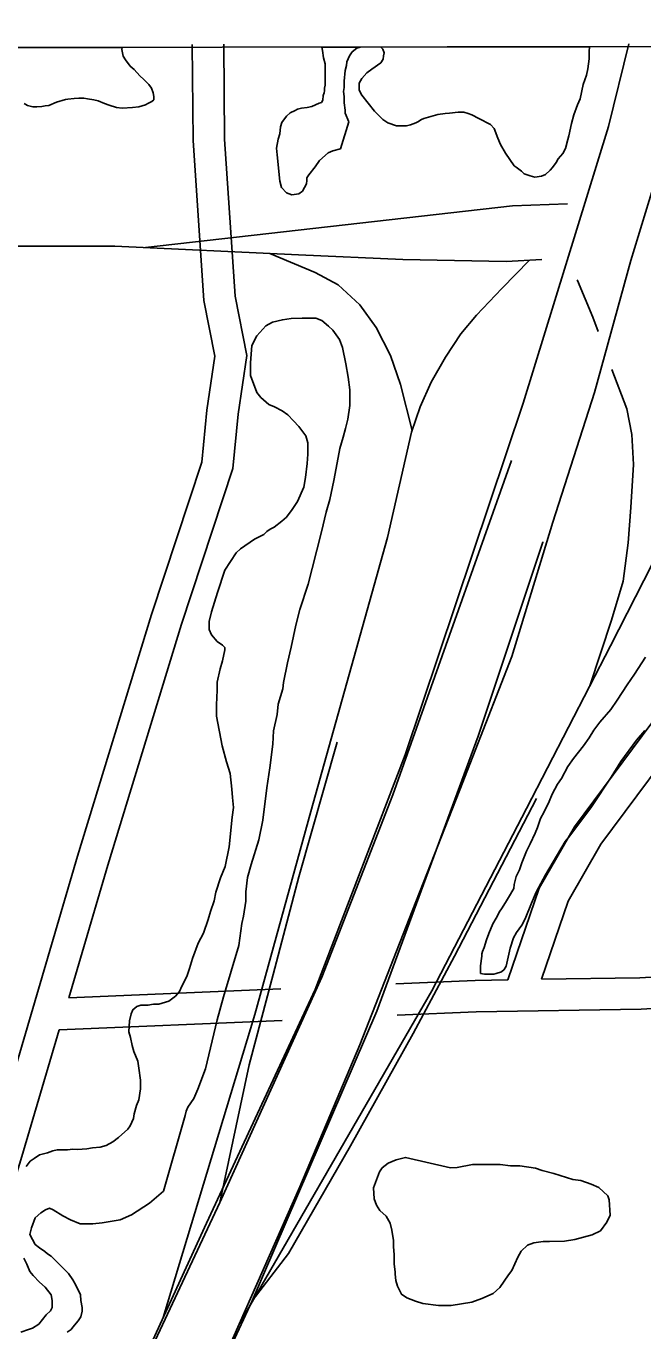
# Model space of a CAD drawing. Extents: x 3313447 to 3351316, y 703786 to 729172.
# Drawn here: x 3335065 to 3335651, y 726156 to 727397 of the extents above; entities that cross this region are included whole.
import ezdxf

# ---------------------------------------------------------------- set-up
doc = ezdxf.new("R2010")
doc.units = 0
for name, color, linetype in [('V-BRDG-OTLN', 7, 'Continuous'), ('V-GRID-FRAM', 7, 'Continuous'), ('V-ROAD-CNTR', 7, 'Continuous'), ('V-SITE-VEGE', 7, 'Continuous')]:
    doc.layers.add(name, color=color, linetype=linetype)

msp = doc.modelspace()

# ---------------------------------------------------------------- linework, layer by layer
at = {"layer": 'V-BRDG-OTLN'}
for points in [[(3334391.2, 724765.3), (3334443.2, 724842.8), (3334584, 725058.5), (3334689.7, 725228.3), (3334771.3, 725359.2), (3334783.9, 725381), (3334914, 725605.6), (3335034.2, 725830.4), (3335123.1, 726010.5), (3335248.7, 726278.5), (3335345.7, 726492.6), (3335413.1, 726666.1), (3335525.9, 726983.7)], [(3334443.1, 724746.5), (3334535.2, 724882.1), (3334694, 725123.2), (3334790.6, 725273.7), (3334874.7, 725411.3), (3334980.1, 725593.2), (3335034.1, 725693.2), (3335154.9, 725916.8), (3335279.6, 726185), (3335398, 726460.2), (3335494.3, 726721.9), (3335555.7, 726906.3), (3335555.8, 726906.4)], [(3335360.4, 726716), (3335323.8, 726588.1), (3335299.3, 726495.3), (3335276.6, 726409.4), (3335248.7, 726278.5)], [(3335549.9, 726662.4), (3335471.8, 726512.5), (3335432.6, 726439), (3335372.9, 726332.4), (3335313.9, 726230), (3335279.6, 726185)]]:
    msp.add_lwpolyline(points, dxfattribs=at)
at = {"layer": 'V-GRID-FRAM'}
msp.add_lwpolyline([(3317576.9, 727351), (3317595.4, 709166), (3349105.8, 709211.8), (3349071.4, 727396.8), (3317576.9, 727351)], dxfattribs=at)
at = {"layer": 'V-ROAD-CNTR'}
for points in [[(3334270.2, 724480.2), (3334397.3, 724674.6), (3334572.4, 724938.2), (3334714.1, 725154), (3334821.5, 725326), (3334934.4, 725506.7), (3335012.6, 725637.4), (3335088.9, 725778.4), (3335165.1, 725939.3), (3335226.3, 726070.3), (3335324.8, 726293.3), (3335381.7, 726428.2), (3335431.7, 726555.5), (3335476.9, 726670.6), (3335526.2, 726797.5), (3335565.3, 726925.3), (3335605, 727048.4), (3335639.6, 727174), (3335677.9, 727299.6), (3335699, 727380.2)], [(3335637.6, 727380.1), (3335618.1, 727301.3), (3335537.2, 727038.4), (3335424.8, 726703.9), (3335339.3, 726480.8), (3335235.9, 726258.8), (3335104.1, 725971.4), (3334940.1, 725656.1), (3334798.6, 725415.7), (3334601.8, 725093.5), (3334468.9, 724888.6), (3334301.2, 724636.4)], [(3335222.5, 727379.4), (3335223.3, 727288.1), (3335233.5, 727136.1), (3335244.1, 727083), (3335236.3, 727031.7), (3335231.5, 726982.4), (3335183.8, 726837.4), (3335113.5, 726607.8), (3335031.8, 726330.9), (3334994, 726208.2)], [(3335252.5, 727379.7), (3335253.3, 727289.3), (3335263.3, 727140), (3335274.5, 727083.8), (3335266.1, 727028), (3335261, 726976.2), (3335212.4, 726828.3), (3335142.2, 726599.1), (3335105, 726472.9)], [(3335579.3, 727227.9), (3335527.1, 727225.8), (3335177.9, 727186.2)], [(3335966.1, 727196.1), (3335940.4, 727190.6), (3335911.2, 727183.2), (3335883.2, 727173.5), (3335861.3, 727163.6), (3335841, 727152.6), (3335819.9, 727139.3), (3335791.2, 727117.3), (3335776.7, 727100), (3335758.1, 727074.1), (3335739.1, 727040.5), (3335620.2, 726807.7), (3335540.4, 726653), (3335450.4, 726479.5), (3335267.6, 726163.7)], [(3332315.1, 727077.8), (3332479.3, 727079.7), (3333055.1, 727106.8), (3333502.3, 727126.3), (3334154, 727149), (3334542.3, 727166.3), (3335042.6, 727187.6), (3335148.9, 727187.5), (3335323.4, 727179.3), (3335422.6, 727175), (3335521.1, 727173.1), (3335554.8, 727174.8)], [(3335296.4, 727180.6), (3335339.4, 727162.7), (3335361.2, 727150.8), (3335381.9, 727131.7), (3335397.5, 727110.4), (3335411, 727083.5), (3335420.5, 727056), (3335431.7, 727012.3)], [(3335543.2, 727174.4), (3335516.8, 727147.2), (3335492.8, 727121.9), (3335478, 727104.4), (3335463.3, 727082.1), (3335449.5, 727058.3), (3335439.3, 727034.9), (3335431.1, 727010.7), (3335408, 726910.5), (3335335.3, 726650.1), (3335282, 726457.2), (3335194.8, 726169.2)], [(3335588.6, 727155.6), (3335588.9, 727155), (3335603.3, 727120.2), (3335608.3, 727106.5)], [(3335621.5, 727070.5), (3335635.6, 727033.1), (3335640.4, 727008.5), (3335641.9, 726980), (3335639.4, 726939), (3335637.1, 726905.6), (3335632.1, 726869.1), (3335621, 726831.9), (3335600.6, 726769.7)], [(3335522.5, 726490.1), (3335552.3, 726577.3), (3335586, 726635.5), (3335677.8, 726759.1), (3335715.3, 726817), (3335739.9, 726840.8), (3335765.3, 726858), (3335796.2, 726865.1), (3335847.6, 726868.1), (3336119.4, 726875.9), (3336230.9, 726872.9), (3336310.2, 726878.8)], [(3335554.4, 726490.6), (3335579.8, 726564.9), (3335611.1, 726619), (3335702.5, 726742), (3335738.6, 726797.9), (3335758.8, 726817.4), (3335777.5, 726830), (3335800.5, 726835.3), (3335848.9, 726838.1), (3336119.4, 726845.9), (3336231.6, 726842.9), (3336300.9, 726848)], [(3335554.4, 726490.6), (3335648.1, 726492.1), (3335864.9, 726504.8)], [(3335105, 726472.9), (3335306.8, 726481.6)], [(3335416.1, 726486.3), (3335491.4, 726489.6), (3335522.5, 726490.1)], [(3335417.4, 726456.4), (3335492.3, 726459.6), (3335649.2, 726462.1), (3335866.7, 726474.9)], [(3335096, 726442.5), (3335308, 726451.6)], [(3335096, 726442.5), (3335060.5, 726322.2), (3334995.7, 726111.5)]]:
    msp.add_lwpolyline(points, dxfattribs=at)
at = {"layer": 'V-SITE-VEGE'}
for p, q in [((3334984.8, 727376.3), (3335155.7, 727376.6)), ((3335155.7, 727376.6), (3335155.5, 727374.7)), ((3335155.5, 727374.7), (3335156.9, 727368.1)), ((3335346.2, 727373.7), (3335345.6, 727376.9)), ((3335345.6, 727376.9), (3335382, 727376.9)), ((3335378.9, 727375.7), (3335374.4, 727372.2)), ((3335382, 727376.9), (3335378.9, 727375.7)), ((3335401.7, 727376.9), (3335600.1, 727377.2)), ((3335403.6, 727374.9), (3335401.7, 727376.9)), ((3335405, 727371.4), (3335403.6, 727374.9)), ((3335600.1, 727377.2), (3335599.8, 727372.8)), ((3335156.9, 727368.1), (3335159, 727364.6)), ((3335159, 727364.6), (3335163.5, 727358.7)), ((3335347.2, 727366.7), (3335346.2, 727373.7)), ((3335348.9, 727360.8), (3335347.2, 727366.7)), ((3335369.5, 727362.8), (3335369.1, 727359.3)), ((3335371.9, 727368.7), (3335369.5, 727362.8)), ((3335374.4, 727372.2), (3335371.9, 727368.7)), ((3335393.1, 727355.8), (3335401.8, 727362)), ((3335401.8, 727362), (3335403.9, 727365.5)), ((3335403.9, 727365.5), (3335404.3, 727368.6)), ((3335404.3, 727368.6), (3335405, 727371.4)), ((3335599.8, 727365.8), (3335598.7, 727356.1)), ((3335599.8, 727372.8), (3335599.8, 727365.8)), ((3335163.5, 727358.7), (3335167.3, 727355.5)), ((3335167.3, 727355.5), (3335172.8, 727349.6)), ((3335172.8, 727349.6), (3335176.6, 727346.1)), ((3335348.9, 727340.6), (3335348.9, 727360.8)), ((3335368, 727354.5), (3335367, 727344.4)), ((3335369.1, 727359.3), (3335368, 727354.5)), ((3335383.7, 727347.1), (3335388.6, 727352.3)), ((3335388.6, 727352.3), (3335393.1, 727355.8)), ((3335597.3, 727350.2), (3335594.2, 727341.2)), ((3335598.7, 727356.1), (3335597.3, 727350.2)), ((3335176.6, 727346.1), (3335181.2, 727341.2)), ((3335181.2, 727341.2), (3335183.6, 727337.7)), ((3335183.6, 727337.7), (3335185.3, 727333.5)), ((3335348.1, 727335.4), (3335348.2, 727337.8)), ((3335348.2, 727337.8), (3335348.9, 727340.6)), ((3335366.9, 727338.5), (3335366.2, 727334.6)), ((3335367, 727344.4), (3335366.9, 727338.5)), ((3335381.2, 727342.6), (3335383.7, 727347.1)), ((3335381.2, 727336), (3335381.2, 727342.6)), ((3335594.2, 727341.2), (3335591.3, 727327.6)), ((3335093.4, 727324.4), (3335086.1, 727321.3)), ((3335102.1, 727326.9), (3335093.4, 727324.4)), ((3335104.2, 727327.2), (3335102.1, 727326.9)), ((3335110.1, 727327.9), (3335104.2, 727327.2)), ((3335114.7, 727328.2), (3335110.1, 727327.9)), ((3335119.5, 727328.2), (3335114.7, 727328.2)), ((3335123, 727327.8), (3335119.5, 727328.2)), ((3335128.9, 727326.8), (3335123, 727327.8)), ((3335133.1, 727325.7), (3335128.9, 727326.8)), ((3335139, 727323.2), (3335133.1, 727325.7)), ((3335184.2, 727325.2), (3335180.4, 727323.1)), ((3335186, 727326.6), (3335184.2, 727325.2)), ((3335185.3, 727333.5), (3335186, 727330)), ((3335186, 727330), (3335186, 727326.6)), ((3335343.2, 727323.6), (3335345.3, 727324.3)), ((3335345.3, 727324.3), (3335346.7, 727326.4)), ((3335346.7, 727326.4), (3335347.1, 727330.9)), ((3335347.1, 727330.9), (3335347.8, 727333.3)), ((3335347.8, 727333.3), (3335348.1, 727335.4)), ((3335366.2, 727334.6), (3335366.9, 727329.8)), ((3335366.9, 727329.8), (3335366.9, 727323.9)), ((3335383.6, 727331.1), (3335381.2, 727336)), ((3335395.7, 727315.8), (3335383.6, 727331.1)), ((3335591.3, 727327.6), (3335588.9, 727322)), ((3335065.9, 727321.4), (3335062.8, 727323.2)), ((3335070.8, 727320), (3335065.9, 727321.4)), ((3335074.6, 727320), (3335070.8, 727320)), ((3335079.5, 727320.3), (3335074.6, 727320)), ((3335082.6, 727321), (3335079.5, 727320.3)), ((3335086.1, 727321.3), (3335082.6, 727321)), ((3335143.5, 727321.8), (3335139, 727323.2)), ((3335150.5, 727319.4), (3335143.5, 727321.8)), ((3335155.7, 727318.7), (3335150.5, 727319.4)), ((3335165.8, 727319.3), (3335155.7, 727318.7)), ((3335171.7, 727320), (3335165.8, 727319.3)), ((3335178, 727322.1), (3335171.7, 727320)), ((3335180.4, 727323.1), (3335178, 727322.1)), ((3335312.2, 727311.2), (3335315.7, 727314.3)), ((3335315.7, 727314.3), (3335320.2, 727316.7)), ((3335320.2, 727316.7), (3335322.7, 727317.7)), ((3335322.7, 727317.7), (3335326.5, 727318.8)), ((3335326.5, 727318.8), (3335331.7, 727319.5)), ((3335331.7, 727319.5), (3335336.3, 727320.5)), ((3335336.3, 727320.5), (3335343.2, 727323.6)), ((3335366.9, 727323.9), (3335367.9, 727316.9)), ((3335367.9, 727316.9), (3335367.9, 727314.1)), ((3335367.9, 727314.1), (3335371.4, 727305.7)), ((3335403.7, 727308.1), (3335395.7, 727315.8)), ((3335455.9, 727312.8), (3335451.4, 727311.4)), ((3335462.9, 727313.8), (3335455.9, 727312.8)), ((3335467.1, 727314.1), (3335462.9, 727313.8)), ((3335475.4, 727315.1), (3335467.1, 727314.1)), ((3335480.6, 727315.1), (3335475.4, 727315.1)), ((3335484.8, 727313.7), (3335480.6, 727315.1)), ((3335488.3, 727312.3), (3335484.8, 727313.7)), ((3335494.9, 727309.1), (3335488.3, 727312.3)), ((3335585.4, 727312.3), (3335583.2, 727304.3)), ((3335588.9, 727322), (3335585.4, 727312.3)), ((3335305.9, 727294.5), (3335306.3, 727301.1)), ((3335306.3, 727301.1), (3335307.7, 727305.3)), ((3335307.7, 727305.3), (3335312.2, 727311.2)), ((3335371.4, 727305.7), (3335363.6, 727280)), ((3335408.6, 727304.9), (3335403.7, 727308.1)), ((3335416.6, 727302.1), (3335408.6, 727304.9)), ((3335426.3, 727302.1), (3335416.6, 727302.1)), ((3335430.1, 727303.1), (3335426.3, 727302.1)), ((3335435, 727304.8), (3335430.1, 727303.1)), ((3335437.1, 727305.9), (3335435, 727304.8)), ((3335440.3, 727307.9), (3335437.1, 727305.9)), ((3335442.7, 727309), (3335440.3, 727307.9)), ((3335451.4, 727311.4), (3335442.7, 727309)), ((3335506, 727303.2), (3335494.9, 727309.1)), ((3335509.5, 727299.4), (3335506, 727303.2)), ((3335512.9, 727290.3), (3335509.5, 727299.4)), ((3335583.2, 727304.3), (3335580.4, 727292.5)), ((3335302.7, 727280.9), (3335304.1, 727289.3)), ((3335304.1, 727289.3), (3335305.9, 727294.5)), ((3335515.7, 727284.4), (3335512.9, 727290.3)), ((3335579.7, 727289), (3335577.3, 727280.3)), ((3335580.4, 727292.5), (3335579.7, 727289)), ((3335303.1, 727274.3), (3335302.7, 727280.9)), ((3335351.8, 727276.2), (3335343.4, 727269)), ((3335356.3, 727278.3), (3335351.8, 727276.2)), ((3335363.6, 727280), (3335356.3, 727278.3)), ((3335520.2, 727276), (3335515.7, 727284.4)), ((3335528.5, 727264.1), (3335520.2, 727276)), ((3335574.8, 727275.8), (3335570.3, 727270.6)), ((3335577.3, 727280.3), (3335574.8, 727275.8)), ((3335305.8, 727249.3), (3335303.1, 727274.3)), ((3335339.2, 727263.1), (3335333.3, 727255.4)), ((3335343.4, 727269), (3335339.2, 727263.1)), ((3335530.6, 727262.7), (3335528.5, 727264.1)), ((3335535.4, 727258.9), (3335530.6, 727262.7)), ((3335565, 727262.3), (3335562.9, 727259.9)), ((3335568.5, 727267.1), (3335565, 727262.3)), ((3335570.3, 727270.6), (3335568.5, 727267.1)), ((3335331.5, 727249.9), (3335331.1, 727246.7)), ((3335333.3, 727255.4), (3335331.5, 727252.6)), ((3335331.5, 727252.6), (3335331.5, 727249.9)), ((3335538.2, 727256.5), (3335535.4, 727258.9)), ((3335543.8, 727254.4), (3335538.2, 727256.5)), ((3335548.3, 727253.3), (3335543.8, 727254.4)), ((3335554.5, 727254), (3335548.3, 727253.3)), ((3335558.4, 727255.7), (3335554.5, 727254)), ((3335562.9, 727259.9), (3335558.4, 727255.7)), ((3335307.5, 727243.3), (3335305.8, 727249.3)), ((3335312, 727238.4), (3335307.5, 727243.3)), ((3335317.2, 727236.3), (3335312, 727238.4)), ((3335323.8, 727237.4), (3335317.2, 727236.3)), ((3335327.3, 727239.8), (3335323.8, 727237.4)), ((3335331.1, 727246.7), (3335327.3, 727239.8))]:
    msp.add_line(p, q, dxfattribs=at)
for points in [[(3335279.1, 727093.1), (3335284, 727102.4), (3335292.3, 727111.7), (3335298.9, 727115.5), (3335308.2, 727117.7), (3335316.5, 727118.8), (3335326.9, 727119.3), (3335340.1, 727119.2), (3335345.6, 727117), (3335352.1, 727111.5), (3335356, 727107.6), (3335362.5, 727098.8), (3335365.2, 727091.2), (3335368.5, 727075.8), (3335370.6, 727063.1), (3335372.2, 727051), (3335372.2, 727036.2), (3335370.5, 727023.1), (3335368.3, 727014.3), (3335366, 727006.1), (3335362.7, 726995.1), (3335359.3, 726976.4), (3335357.1, 726964.9), (3335353.2, 726946.8), (3335349.9, 726934.7), (3335345.4, 726916.1), (3335336.5, 726881), (3335332.6, 726866.2), (3335324.8, 726842.1), (3335321, 726827.2), (3335316.5, 726806.4), (3335313.1, 726791.6), (3335309.2, 726772.9), (3335308.7, 726766.9), (3335304.2, 726752.1), (3335303.1, 726742.2), (3335299.8, 726726.9), (3335299.2, 726714.2), (3335296.3, 726691.7), (3335293.5, 726672.5), (3335289.6, 726641.8), (3335285.7, 726623.1), (3335278.5, 726599.6), (3335275.1, 726587.5), (3335273.4, 726573.8), (3335273.4, 726565), (3335271.1, 726550.7), (3335269.5, 726543.6), (3335266.7, 726522.8), (3335252.2, 726473.9), (3335246.1, 726452), (3335235, 726405.4), (3335227.8, 726386.2), (3335223.9, 726377.4), (3335218.4, 726369.2), (3335216.7, 726365.4), (3335215.6, 726361), (3335195, 726289.1)], [(3335084.8, 726325.7), (3335089.8, 726327.4), (3335094.2, 726328.5), (3335104, 726328.4), (3335109, 726329), (3335113.4, 726328.9), (3335122.2, 726329.5), (3335127.7, 726330.5), (3335134.8, 726331.1), (3335140.8, 726332.7), (3335146.9, 726336), (3335152.4, 726340.3), (3335161.2, 726348), (3335163.4, 726351.3), (3335166.7, 726358.4), (3335167.3, 726362.8), (3335169.5, 726370.5), (3335171.7, 726376), (3335173.4, 726386.4), (3335173.4, 726394.6), (3335171.8, 726406.1), (3335170.8, 726412.7), (3335167, 726422.1), (3335165.3, 726427.6), (3335163.7, 726435.3), (3335162.1, 726440.8), (3335162.7, 726451.2), (3335164.3, 726457.8), (3335166, 726461.6), (3335169.8, 726464.9), (3335173.7, 726466), (3335180.3, 726466), (3335185.8, 726467), (3335190.7, 726467), (3335200.1, 726469.7), (3335206.7, 726474.7), (3335210.5, 726479), (3335212.7, 726484), (3335217.2, 726493.3), (3335219.9, 726501), (3335222.7, 726510.3), (3335228.2, 726525.1), (3335233.2, 726534.4), (3335237.7, 726547.6), (3335239.9, 726555.2), (3335243.2, 726565.1), (3335244.9, 726573.3), (3335249.3, 726587), (3335253.7, 726598), (3335257.6, 726616.7), (3335260.5, 726644.6), (3335261.6, 726654), (3335260.6, 726663.3), (3335260, 726671.5), (3335258.4, 726686.4), (3335255.2, 726697.4), (3335250.8, 726712.7), (3335245.5, 726740.8), (3335245.5, 726751.7), (3335246.1, 726765.5), (3335246.1, 726773.2), (3335248.9, 726785.8), (3335251.1, 726793.4), (3335253.4, 726803.9), (3335253.4, 726806.1), (3335251.2, 726808.3), (3335246.2, 726811.6), (3335240.8, 726818.2), (3335238.6, 726823.1), (3335238.6, 726830.8), (3335240.9, 726840.1), (3335246.4, 726858.2), (3335253.6, 726879.6), (3335264.1, 726896.1), (3335268.5, 726899.9), (3335281.7, 726909.2), (3335290.5, 726913.5), (3335293.3, 726916.3), (3335296.6, 726918.5), (3335300.4, 726920.6), (3335307.6, 726926.1), (3335312, 726929.9), (3335317.5, 726937.1), (3335322.5, 726944.7), (3335328.5, 726958.4), (3335330.2, 726967.8), (3335331.9, 726980.9), (3335332.5, 726989.7), (3335332.5, 727000.7), (3335330.4, 727007.3), (3335323.8, 727016.1), (3335318.9, 727021.6), (3335313.4, 727027.1), (3335307.9, 727031), (3335300.8, 727034.8), (3335295.3, 727037), (3335287.7, 727043.7), (3335283.8, 727048.6), (3335277.9, 727064.5), (3335277.9, 727076.6), (3335279.1, 727093.1)], [(3335652.7, 726727.3), (3335645, 726718), (3335630.1, 726697.7), (3335620.7, 726682.9), (3335602, 726654.5), (3335593.7, 726643.5), (3335581.6, 726627.1), (3335577.2, 726621.6), (3335565.6, 726602.4), (3335558.4, 726589.8), (3335549.6, 726573.4), (3335545.1, 726563), (3335539, 726548.2), (3335535.7, 726542.1), (3335530.8, 726535), (3335528, 726530.1), (3335524.7, 726520.2), (3335520.8, 726503.2), (3335519.1, 726499.9), (3335516.4, 726497.7), (3335511.4, 726496.1), (3335509.2, 726495.6), (3335500.4, 726495.6), (3335496.6, 726496.2), (3335496.6, 726503.3), (3335497.7, 726512.6), (3335497.8, 726514.8), (3335498.3, 726517), (3335500, 726520.9), (3335502.2, 726528), (3335504.4, 726534), (3335508.3, 726543.3), (3335511.6, 726548.8), (3335514.9, 726555.4), (3335516.6, 726557.6), (3335520.4, 726563.6), (3335523.2, 726568.5), (3335528.2, 726576.8), (3335528.7, 726580.6), (3335530.4, 726588.3), (3335533.7, 726594.8), (3335535.9, 726601.4), (3335540.4, 726612.4), (3335543.7, 726619.5), (3335548.6, 726629.4), (3335550.9, 726634.9), (3335553.6, 726643.6), (3335557, 726649.7), (3335561.9, 726659.5), (3335564.7, 726666.7), (3335569.7, 726676), (3335573.5, 726681.5), (3335579.6, 726693), (3335585.1, 726700.6), (3335594.5, 726712.7), (3335600, 726720.3), (3335604.4, 726727.5), (3335609.9, 726735.1), (3335620.4, 726747.2), (3335626.5, 726755.9), (3335635.9, 726770.7), (3335643, 726780.6), (3335653.5, 726797)], [(3335064.5, 726312.6), (3335068.3, 726317.6), (3335072.2, 726320.3), (3335077.1, 726323.6), (3335084.8, 726325.7)], [(3335195, 726289.1), (3335181.8, 726277.7), (3335164.8, 726266.7), (3335153.8, 726261.8), (3335136.7, 726259.1), (3335128, 726258.1), (3335115.9, 726258.1), (3335106.6, 726262), (3335099.4, 726265.9), (3335090.1, 726271.4), (3335086.8, 726273), (3335083, 726271.4), (3335078.6, 726268.7), (3335073.1, 726263.8), (3335069.8, 726254.4), (3335068.1, 726247.9), (3335073, 726238.5), (3335077.4, 726235.2), (3335082.3, 726231.9), (3335085, 726229.7), (3335088.3, 726227.5), (3335104.7, 726210.9), (3335109.1, 726204.9), (3335111.8, 726199.9), (3335116.2, 726190.6), (3335116.7, 726185.1), (3335117.8, 726178.5), (3335117.8, 726175.2), (3335116.7, 726169.7), (3335113.9, 726165.9), (3335109, 726159.9), (3335107.3, 726157.7), (3335103.5, 726155)], [(3335059.5, 726155.1), (3335066.7, 726157.8), (3335070.5, 726158.9), (3335076.6, 726162.7), (3335083.7, 726171.5), (3335087.6, 726175.3), (3335089.3, 726178.6), (3335089.3, 726185.2), (3335088.2, 726190.7), (3335082.7, 726197.8), (3335077.3, 726202.8), (3335071.2, 726208.9), (3335068, 726212.7), (3335065.2, 726219.9), (3335062.5, 726225.4)]]:
    msp.add_lwpolyline(points, dxfattribs=at)
msp.add_lwpolyline([(3335468, 726311.3), (3335474.5, 726311.8), (3335488.8, 726314.5), (3335515.2, 726314.4), (3335525.1, 726313.3), (3335533.8, 726313.2), (3335548.7, 726311), (3335555.2, 726308.8), (3335566.2, 726306), (3335584.3, 726300.4), (3335592, 726299.3), (3335601.9, 726296), (3335609, 726292.7), (3335617.7, 726284.9), (3335618.8, 726281.1), (3335619.9, 726266.3), (3335616.6, 726259.7), (3335610.5, 726251.5), (3335602.8, 726247.7), (3335586.3, 726243.3), (3335576.4, 726241.7), (3335562.1, 726241.2), (3335556.1, 726241.2), (3335547.3, 726240.2), (3335541.3, 726238), (3335535.2, 726232), (3335531.9, 726226.5), (3335526.4, 726213.9), (3335523.1, 726209.5), (3335514.8, 726197.5), (3335508.7, 726192), (3335497.7, 726187.1), (3335488.4, 726183.8), (3335468.6, 726180.6), (3335456.5, 726180.6), (3335441.7, 726182.3), (3335434.6, 726184.6), (3335426.4, 726187.9), (3335421.4, 726191.2), (3335417.6, 726198.9), (3335416, 726204.4), (3335415.5, 726210.4), (3335415.5, 726212.6), (3335414.4, 726219.8), (3335414.4, 726229.1), (3335413.9, 726236.2), (3335413.9, 726242.3), (3335412.3, 726252.2), (3335410.7, 726258.8), (3335406.9, 726265.4), (3335400.8, 726270.9), (3335397.6, 726275.8), (3335395.4, 726281.9), (3335394.9, 726292.3), (3335400.4, 726307.6), (3335403.2, 726311.5), (3335408.7, 726315.9), (3335416.4, 726319.1), (3335425.2, 726321.3)], close=True, dxfattribs=at)

doc.saveas('drawing.dxf')
